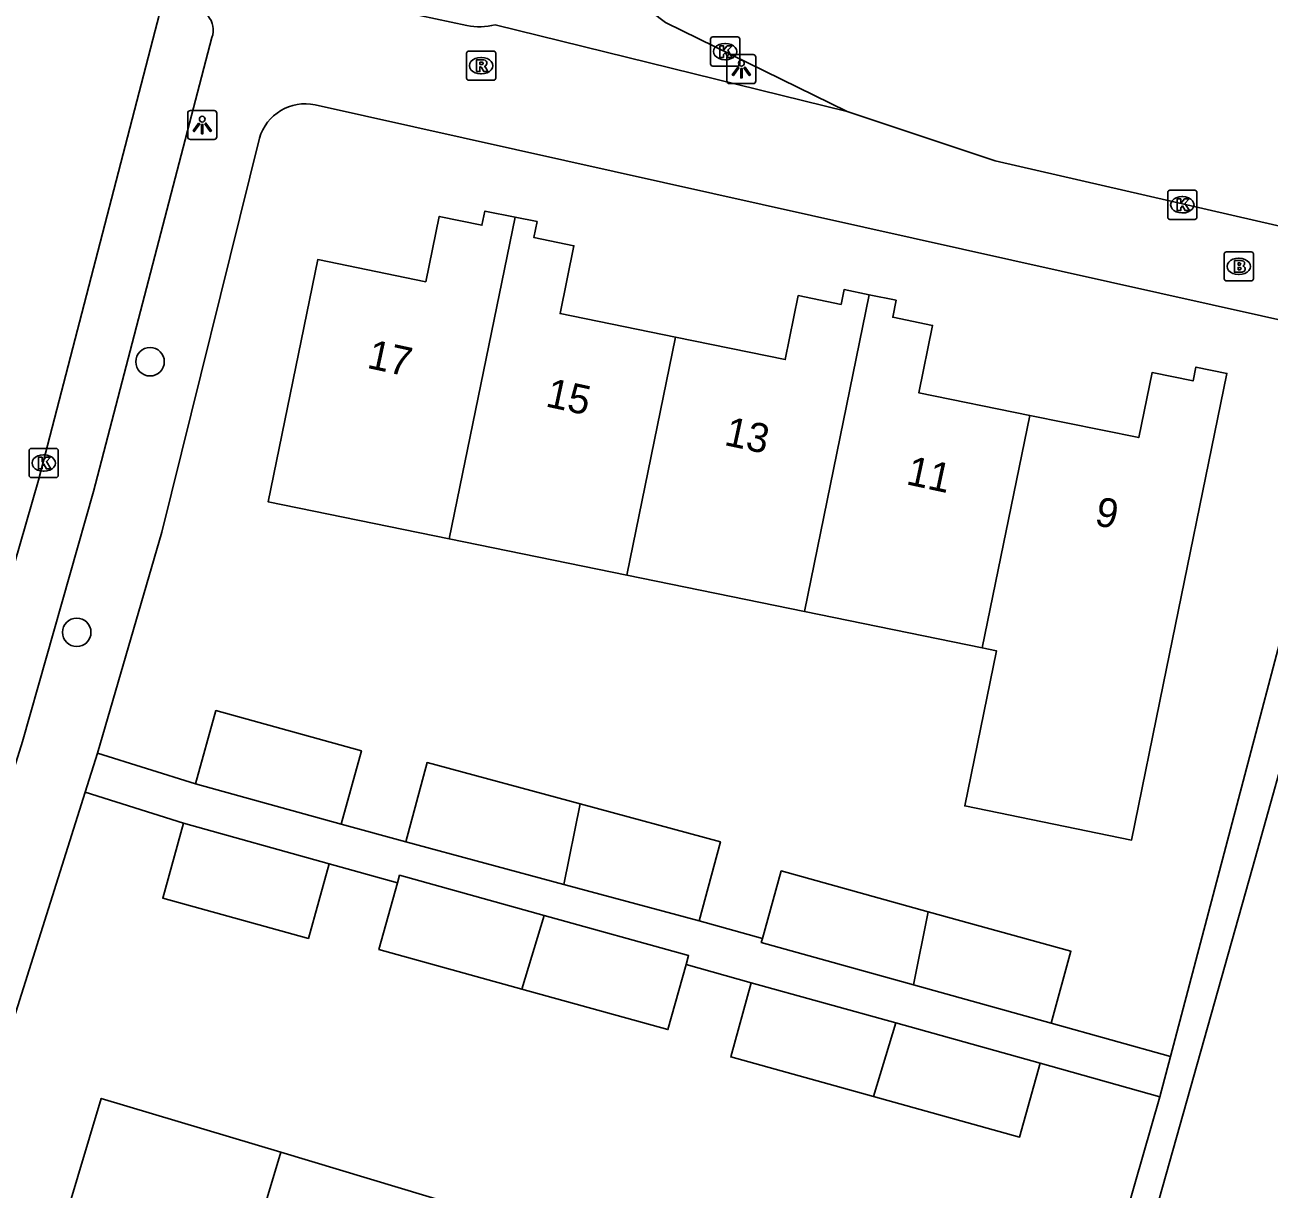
# Model space of a CAD drawing. Extents: x 163686 to 164493, y 382719 to 383870.
# Drawn here: x 164296.05 to 164338.76, y 383459.58 to 383499.56 of the extents above; entities that cross this region are included whole.
import ezdxf

# ---------------------------------------------------------------- set-up
doc = ezdxf.new("R2010")
doc.units = 0
for name, color, linetype in [('IMGEO_Boom', 7, 'Continuous'), ('IMGEO_Brandkraan', 7, 'Continuous'), ('IMGEO_Kolk', 7, 'Continuous'), ('IMGEO_Lichtpunt', 7, 'Continuous'), ('IMGEO_Pand', 7, 'Continuous'), ('IMGEO_Pand_nummerreeks', 7, 'Continuous'), ('IMGEO_Rijbaan_lokaal_open', 7, 'Continuous'), ('IMGEO_Rioolput', 7, 'Continuous'), ('IMGEO_Voetpad_open', 7, 'Continuous')]:
    doc.layers.add(name, color=color, linetype=linetype)

msp = doc.modelspace()

# ---------------------------------------------------------------- linework, layer by layer
at = {"layer": 'IMGEO_Boom'}
for centre in [(164300.343, 383487.993), (164297.826, 383478.703)]:
    msp.add_circle(centre, 0.489, dxfattribs=at)
at = {"layer": 'IMGEO_Brandkraan'}
for p, q in [((164337.223, 383490.841), (164337.223, 383491.693)), ((164337.298, 383491.767), (164338.15, 383491.767)), ((164338.224, 383491.693), (164338.224, 383490.841)), ((164337.711, 383491.547), (164337.736, 383491.547)), ((164338.15, 383490.767), (164337.298, 383490.767)), ((164337.734, 383490.987), (164337.709, 383490.987))]:
    msp.add_line(p, q, dxfattribs=at)
for points in [[(164337.223, 383490.841), (164337.223, 383491.693)], [(164337.298, 383491.767), (164338.15, 383491.767)], [(164338.224, 383491.693), (164338.224, 383490.841)], [(164337.571, 383491.467), (164337.571, 383491.067), (164337.784, 383491.067)], [(164337.802, 383491.467), (164337.571, 383491.467)], [(164337.75, 383491.386), (164337.696, 383491.386), (164337.696, 383491.31)], [(164337.696, 383491.31), (164337.749, 383491.31)], [(164337.758, 383491.234), (164337.696, 383491.234), (164337.696, 383491.153)], [(164338.15, 383490.767), (164337.298, 383490.767)], [(164337.696, 383491.153), (164337.758, 383491.153)]]:
    msp.add_lwpolyline(points, dxfattribs=at)
for centre, radius, start, end in [((164337.3, 383491.691), 0.0765, 91.552, 178.448), ((164337.3, 383491.691), 0.0765, 91.552, 178.448), ((164338.148, 383491.691), 0.0765, 1.552, 88.448), ((164338.148, 383491.691), 0.0765, 1.552, 88.448), ((164337.751, 383491.348), 0.0379, 267.8285, 90.9355), ((164337.759, 383491.193), 0.0404, 269.8759, 90.5077), ((164337.806, 383491.322), 0.145, 59.4692, 91.5367), ((164337.831, 383491.369), 0.0922, 285.5137, 58.1501), ((164337.836, 383491.177), 0.105, 301.3115, 78.989), ((164337.3, 383490.843), 0.0765, 181.552, 268.448), ((164337.3, 383490.843), 0.0765, 181.552, 268.448), ((164337.79, 383491.318), 0.251, 268.6676, 293.5347), ((164338.148, 383490.843), 0.0765, 271.552, 358.448), ((164338.148, 383490.843), 0.0765, 271.552, 358.448)]:
    msp.add_arc(centre, radius, start, end, dxfattribs=at)
for centre, major_axis, ratio, start_param, end_param in [((164337.71, 383491.267), (-0.387, 0.002), 0.722429, 4.712389, 7.853982), ((164337.735, 383491.267), (-0.39, 0.002), 0.717154, 1.570796, 4.712389)]:
    msp.add_ellipse(centre, major_axis=major_axis, ratio=ratio, start_param=start_param, end_param=end_param, dxfattribs=at)
at = {"layer": 'IMGEO_Kolk'}
for p, q in [((164319.586, 383498.218), (164319.586, 383499.07)), ((164319.661, 383499.144), (164320.513, 383499.144)), ((164320.074, 383498.924), (164320.099, 383498.924)), ((164320.587, 383499.07), (164320.587, 383498.218)), ((164320.513, 383498.144), (164319.661, 383498.144)), ((164320.097, 383498.364), (164320.072, 383498.364)), ((164335.283, 383492.956), (164335.283, 383493.808)), ((164335.358, 383493.882), (164336.21, 383493.882)), ((164336.284, 383493.808), (164336.284, 383492.956)), ((164335.771, 383493.662), (164335.796, 383493.662)), ((164336.21, 383492.882), (164335.358, 383492.882)), ((164335.794, 383493.102), (164335.769, 383493.102)), ((164296.191, 383484.089), (164296.191, 383484.941)), ((164296.266, 383485.015), (164297.118, 383485.015)), ((164296.679, 383484.795), (164296.704, 383484.795)), ((164297.192, 383484.941), (164297.192, 383484.089)), ((164297.118, 383484.015), (164296.266, 383484.015)), ((164296.702, 383484.235), (164296.677, 383484.235))]:
    msp.add_line(p, q, dxfattribs=at)
for points in [[(164319.586, 383498.218), (164319.586, 383499.07)], [(164319.661, 383499.144), (164320.513, 383499.144)], [(164320.587, 383499.07), (164320.587, 383498.218)], [(164319.907, 383498.844), (164320.03, 383498.844), (164320.03, 383498.693), (164320.16, 383498.844), (164320.324, 383498.844), (164320.178, 383498.693), (164320.331, 383498.444), (164320.179, 383498.444), (164320.094, 383498.608), (164320.03, 383498.541), (164320.03, 383498.444), (164319.907, 383498.444), (164319.907, 383498.844)], [(164320.513, 383498.144), (164319.661, 383498.144)], [(164335.283, 383492.956), (164335.283, 383493.808)], [(164335.358, 383493.882), (164336.21, 383493.882)], [(164336.284, 383493.808), (164336.284, 383492.956)], [(164335.604, 383493.582), (164335.727, 383493.582), (164335.727, 383493.431), (164335.857, 383493.582), (164336.021, 383493.582), (164335.875, 383493.431), (164336.028, 383493.182), (164335.876, 383493.182), (164335.791, 383493.346), (164335.727, 383493.279), (164335.727, 383493.182), (164335.604, 383493.182), (164335.604, 383493.582)], [(164336.21, 383492.882), (164335.358, 383492.882)], [(164296.191, 383484.089), (164296.191, 383484.941)], [(164296.266, 383485.015), (164297.118, 383485.015)], [(164297.192, 383484.941), (164297.192, 383484.089)], [(164296.512, 383484.715), (164296.635, 383484.715), (164296.635, 383484.564), (164296.765, 383484.715), (164296.929, 383484.715), (164296.783, 383484.564), (164296.936, 383484.315), (164296.784, 383484.315), (164296.699, 383484.479), (164296.635, 383484.412), (164296.635, 383484.315), (164296.512, 383484.315), (164296.512, 383484.715)], [(164297.118, 383484.015), (164296.266, 383484.015)]]:
    msp.add_lwpolyline(points, dxfattribs=at)
for centre, start, end in [((164319.663, 383499.068), 91.552, 178.448), ((164319.663, 383499.068), 91.552, 178.448), ((164320.511, 383499.068), 1.552, 88.448), ((164320.511, 383499.068), 1.552, 88.448), ((164319.663, 383498.22), 181.552, 268.448), ((164319.663, 383498.22), 181.552, 268.448), ((164320.511, 383498.22), 271.552, 358.448), ((164320.511, 383498.22), 271.552, 358.448), ((164335.36, 383493.806), 91.552, 178.448), ((164335.36, 383493.806), 91.552, 178.448), ((164336.208, 383493.806), 1.552, 88.448), ((164336.208, 383493.806), 1.552, 88.448), ((164335.36, 383492.958), 181.552, 268.448), ((164335.36, 383492.958), 181.552, 268.448), ((164336.208, 383492.958), 271.552, 358.448), ((164336.208, 383492.958), 271.552, 358.448), ((164296.268, 383484.939), 91.552, 178.448), ((164296.268, 383484.939), 91.552, 178.448), ((164297.116, 383484.939), 1.552, 88.448), ((164297.116, 383484.939), 1.552, 88.448), ((164296.268, 383484.091), 181.552, 268.448), ((164296.268, 383484.091), 181.552, 268.448), ((164297.116, 383484.091), 271.552, 358.448), ((164297.116, 383484.091), 271.552, 358.448)]:
    msp.add_arc(centre, 0.0765, start, end, dxfattribs=at)
for centre, major_axis, ratio, start_param, end_param in [((164320.073, 383498.644), (-0.387, 0.002), 0.722429, 4.712389, 7.853982), ((164320.098, 383498.644), (-0.39, 0.002), 0.717154, 1.570796, 4.712389), ((164335.77, 383493.382), (-0.387, 0.002), 0.722429, 4.712389, 7.853982), ((164335.795, 383493.382), (-0.39, 0.002), 0.717154, 1.570796, 4.712389), ((164296.678, 383484.515), (-0.387, 0.002), 0.722429, 4.712389, 7.853982), ((164296.703, 383484.515), (-0.39, 0.002), 0.717154, 1.570796, 4.712389)]:
    msp.add_ellipse(centre, major_axis=major_axis, ratio=ratio, start_param=start_param, end_param=end_param, dxfattribs=at)
at = {"layer": 'IMGEO_Lichtpunt'}
for p, q in [((164320.145, 383498.447), (164320.145, 383497.64)), ((164320.145, 383498.447), (164320.145, 383497.64)), ((164321.047, 383498.542), (164320.239, 383498.542)), ((164321.047, 383498.542), (164320.239, 383498.542)), ((164321.141, 383497.64), (164321.141, 383498.447)), ((164321.141, 383497.64), (164321.141, 383498.447)), ((164320.239, 383497.546), (164321.047, 383497.546)), ((164320.239, 383497.546), (164321.047, 383497.546)), ((164301.637, 383496.525), (164301.637, 383495.718)), ((164301.637, 383496.525), (164301.637, 383495.718)), ((164302.539, 383496.62), (164301.731, 383496.62)), ((164302.539, 383496.62), (164301.731, 383496.62)), ((164302.633, 383495.718), (164302.633, 383496.525)), ((164302.633, 383495.718), (164302.633, 383496.525)), ((164301.731, 383495.624), (164302.539, 383495.624)), ((164301.731, 383495.624), (164302.539, 383495.624))]:
    msp.add_line(p, q, dxfattribs=at)
for points in [[(164320.519, 383498.111), (164320.558, 383498.083), (164320.37, 383497.821), (164320.332, 383497.848), (164320.519, 383498.111)], [(164320.621, 383498.063), (164320.668, 383498.063), (164320.668, 383497.741), (164320.621, 383497.741), (164320.621, 383498.063)], [(164320.731, 383498.083), (164320.769, 383498.11), (164320.956, 383497.848), (164320.917, 383497.82), (164320.731, 383498.083)], [(164302.011, 383496.189), (164302.05, 383496.161), (164301.862, 383495.899), (164301.824, 383495.926), (164302.011, 383496.189)], [(164302.113, 383496.141), (164302.16, 383496.141), (164302.16, 383495.819), (164302.113, 383495.819), (164302.113, 383496.141)], [(164302.223, 383496.161), (164302.261, 383496.188), (164302.448, 383495.926), (164302.409, 383495.898), (164302.223, 383496.161)]]:
    msp.add_lwpolyline(points, dxfattribs=at)
for centre in [(164320.644, 383498.245), (164302.136, 383496.323)]:
    msp.add_circle(centre, 0.0994, dxfattribs=at)
for centre, start, end in [((164320.239, 383498.447), 90, 180), ((164320.239, 383498.447), 90, 180), ((164321.047, 383498.447), 0, 90), ((164321.047, 383498.447), 0, 90), ((164320.239, 383497.64), 180, 270), ((164320.239, 383497.64), 180, 270), ((164321.047, 383497.64), 270, 0), ((164321.047, 383497.64), 270, 360), ((164301.731, 383496.525), 90, 180), ((164301.731, 383496.525), 90, 180), ((164302.539, 383496.525), 0, 90), ((164302.539, 383496.525), 0, 90), ((164301.731, 383495.718), 180, 270), ((164301.731, 383495.718), 180, 270), ((164302.539, 383495.718), 270, 0), ((164302.539, 383495.718), 270, 360)]:
    msp.add_arc(centre, 0.0946, start, end, dxfattribs=at)
at = {"layer": 'IMGEO_Pand'}
for points in [[(164310.617, 383481.908), (164304.399, 383483.178), (164306.1, 383491.501), (164309.811, 383490.742), (164310.269, 383492.983), (164311.738, 383492.682), (164311.838, 383493.169), (164312.874, 383492.958)], [(164310.617, 383481.908), (164312.874, 383492.958)], [(164312.874, 383492.958), (164313.631, 383492.803), (164313.52, 383492.256), (164314.896, 383491.975), (164314.42, 383489.645), (164318.386, 383488.835)], [(164318.386, 383488.835), (164322.148, 383488.066), (164322.597, 383490.263), (164324.065, 383489.963), (164324.169, 383490.471), (164325.037, 383490.294)], [(164325.037, 383490.294), (164322.814, 383479.416)], [(164325.037, 383490.294), (164325.958, 383490.106), (164325.839, 383489.52), (164327.209, 383489.24), (164326.737, 383486.931), (164330.544, 383486.153)], [(164318.386, 383488.835), (164316.716, 383480.661)], [(164330.544, 383486.153), (164334.289, 383485.388), (164334.745, 383487.62), (164336.153, 383487.332), (164336.251, 383487.811), (164337.316, 383487.594), (164335.131, 383476.899), (164334.042, 383471.571), (164328.311, 383472.742), (164329.399, 383478.07), (164328.913, 383478.169)], [(164328.913, 383478.169), (164330.544, 383486.153)], [(164316.716, 383480.661), (164310.617, 383481.908)], [(164322.814, 383479.416), (164316.716, 383480.661)], [(164328.913, 383478.169), (164322.814, 383479.416)], [(164301.907, 383473.5), (164302.605, 383476.015), (164307.598, 383474.629), (164306.899, 383472.114)], [(164309.119, 383471.508), (164309.853, 383474.227), (164315.111, 383472.808)], [(164306.899, 383472.114), (164301.907, 383473.5)], [(164315.111, 383472.808), (164314.546, 383470.044)], [(164315.111, 383472.808), (164319.927, 383471.509), (164319.194, 383468.79)], [(164306.491, 383470.758), (164305.778, 383468.191), (164300.781, 383469.579), (164301.494, 383472.146)], [(164301.494, 383472.146), (164306.491, 383470.758)], [(164314.546, 383470.044), (164309.119, 383471.508)], [(164308.839, 383470.106), (164308.91, 383470.36), (164313.871, 383468.982)], [(164321.367, 383468.186), (164322.013, 383470.512), (164327.062, 383469.11)], [(164313.11, 383466.451), (164308.203, 383467.814), (164308.839, 383470.106)], [(164319.194, 383468.79), (164314.546, 383470.044)], [(164313.871, 383468.982), (164313.11, 383466.451)], [(164313.871, 383468.982), (164318.831, 383467.604), (164318.744, 383467.292)], [(164327.062, 383469.11), (164326.549, 383466.599)], [(164327.062, 383469.11), (164331.959, 383467.75), (164331.275, 383465.286)], [(164326.549, 383466.599), (164321.329, 383468.049), (164321.367, 383468.186)], [(164318.744, 383467.292), (164318.124, 383465.059), (164313.11, 383466.451)], [(164325.186, 383462.761), (164320.277, 383464.124), (164320.984, 383466.67)], [(164320.984, 383466.67), (164325.947, 383465.291)], [(164331.275, 383465.286), (164326.549, 383466.599)], [(164325.947, 383465.291), (164325.186, 383462.761)], [(164325.947, 383465.291), (164330.905, 383463.914)], [(164330.905, 383463.914), (164330.198, 383461.369), (164325.186, 383462.761)], [(164301.612, 383450.13), (164300.671, 383450.413), (164300.813, 383450.887), (164299.418, 383451.306), (164300.115, 383453.628), (164296.292, 383454.776), (164298.67, 383462.697), (164304.832, 383460.847)], [(164301.612, 383450.13), (164304.832, 383460.847)], [(164304.832, 383460.847), (164310.88, 383459.031)]]:
    msp.add_lwpolyline(points, dxfattribs=at)
at = {"layer": 'IMGEO_Rijbaan_lokaal_open'}
msp.add_lwpolyline([(164301.373, 383502.691), (164296.512, 383483.93), (164292.509, 383470.06), (164289.997, 383462.405), (164285.942, 383451.098)], dxfattribs=at)
at = {"layer": 'IMGEO_Rioolput'}
for p, q in [((164311.208, 383497.733), (164311.208, 383498.585)), ((164311.283, 383498.659), (164312.135, 383498.659)), ((164311.696, 383498.439), (164311.721, 383498.439)), ((164312.209, 383498.585), (164312.209, 383497.733)), ((164312.135, 383497.659), (164311.283, 383497.659)), ((164311.719, 383497.879), (164311.694, 383497.879))]:
    msp.add_line(p, q, dxfattribs=at)
for points in [[(164311.208, 383497.733), (164311.208, 383498.585)], [(164311.283, 383498.659), (164312.135, 383498.659)], [(164312.209, 383498.585), (164312.209, 383497.733)], [(164311.797, 383498.357), (164311.545, 383498.359), (164311.545, 383497.959)], [(164311.545, 383497.959), (164311.669, 383497.959), (164311.669, 383498.121), (164311.68, 383498.121)], [(164311.723, 383498.278), (164311.669, 383498.278), (164311.669, 383498.197)], [(164311.669, 383498.197), (164311.721, 383498.197)], [(164311.727, 383498.092), (164311.798, 383497.959), (164311.938, 383497.959), (164311.873, 383498.085)], [(164312.135, 383497.659), (164311.283, 383497.659)]]:
    msp.add_lwpolyline(points, dxfattribs=at)
for centre, radius, start, end in [((164311.285, 383498.583), 0.0765, 91.552, 178.448), ((164311.285, 383498.583), 0.0765, 91.552, 178.448), ((164312.133, 383498.583), 0.0765, 1.552, 88.448), ((164312.133, 383498.583), 0.0765, 1.552, 88.448), ((164311.679, 383498.068), 0.0533, 26.0293, 88.6989), ((164311.705, 383498.386), 0.19, 274.7715, 282.9687), ((164311.729, 383498.182), 0.0964, 77.0061, 93.1865), ((164311.743, 383498.239), 0.0378, 276.6634, 79.6772), ((164311.796, 383498.247), 0.109, 350.3612, 89.416), ((164311.794, 383498.247), 0.112, 277.5842, 350.9817), ((164311.778, 383498.032), 0.108, 29.5134, 73.7905), ((164311.285, 383497.735), 0.0765, 181.552, 268.448), ((164311.285, 383497.735), 0.0765, 181.552, 268.448), ((164312.133, 383497.735), 0.0765, 271.552, 358.448), ((164312.133, 383497.735), 0.0765, 271.552, 358.448)]:
    msp.add_arc(centre, radius, start, end, dxfattribs=at)
for centre, major_axis, ratio, start_param, end_param in [((164311.695, 383498.159), (-0.387, 0.002), 0.722429, 4.712389, 7.853982), ((164311.72, 383498.159), (-0.39, 0.002), 0.717154, 1.570796, 4.712389)]:
    msp.add_ellipse(centre, major_axis=major_axis, ratio=ratio, start_param=start_param, end_param=end_param, dxfattribs=at)
at = {"layer": 'IMGEO_Voetpad_open'}
for points in [[(164311.223, 383499.541), (164309.066, 383500), (164306.866, 383500.469)], [(164317.572, 383500), (164318.045, 383499.644), (164324.279, 383496.59)], [(164324.279, 383496.59), (164312.186, 383499.56)], [(164302.468, 383499.123), (164298.4, 383483.543), (164295.964, 383474.95), (164291.856, 383461.828), (164288.922, 383453.465)], [(164347.146, 383499.264), (164344.104, 383491.762), (164338.188, 383470.615), (164328.816, 383437.351), (164326.84, 383410.117), (164326.522, 383406.076), (164325.51, 383389.302), (164324.553, 383375.896)], [(164341.885, 383488.813), (164306.011, 383496.812)], [(164324.279, 383496.59), (164329.36, 383494.892), (164342.671, 383491.837)], [(164304.099, 383495.665), (164300.75, 383482.145), (164298.539, 383474.557)], [(164335.38, 383464.133), (164341.885, 383488.813)], [(164298.539, 383474.557), (164298.114, 383473.214)], [(164298.539, 383474.557), (164301.907, 383473.5)], [(164298.114, 383473.214), (164294.464, 383461.667), (164291.264, 383452.565)], [(164301.494, 383472.146), (164298.114, 383473.214)], [(164306.899, 383472.114), (164309.119, 383471.508)], [(164308.839, 383470.106), (164306.491, 383470.758)], [(164319.194, 383468.79), (164321.367, 383468.186)], [(164320.984, 383466.67), (164318.744, 383467.292)], [(164331.275, 383465.286), (164335.38, 383464.133)], [(164335.006, 383462.757), (164330.905, 383463.914)], [(164335.006, 383462.757), (164335.38, 383464.133)], [(164328.218, 383439.316), (164332.127, 383452.712), (164335.006, 383462.757)]]:
    msp.add_lwpolyline(points, dxfattribs=at)
for centre, radius, start, end in [((164301.703, 383499.373), 0.805, 341.886, 38.7103), ((164311.663, 383501.65), 2.154, 258.2129, 284.0477), ((164305.668, 383495.216), 1.632, 77.8848, 164.0339)]:
    msp.add_arc(centre, radius, start, end, dxfattribs=at)

# ---------------------------------------------------------------- texts
at = {"layer": 'IMGEO_Pand_nummerreeks'}
for s, p in [('17', (164307.755, 383487.788)), ('15', (164313.888, 383486.465)), ('13', (164320.02, 383485.141)), ('11', (164326.265, 383483.793)), ('9', (164332.735, 383482.397))]:
    msp.add_text(s, height=1, rotation=347.8189, dxfattribs=at).set_placement(p)

doc.saveas('drawing.dxf')
